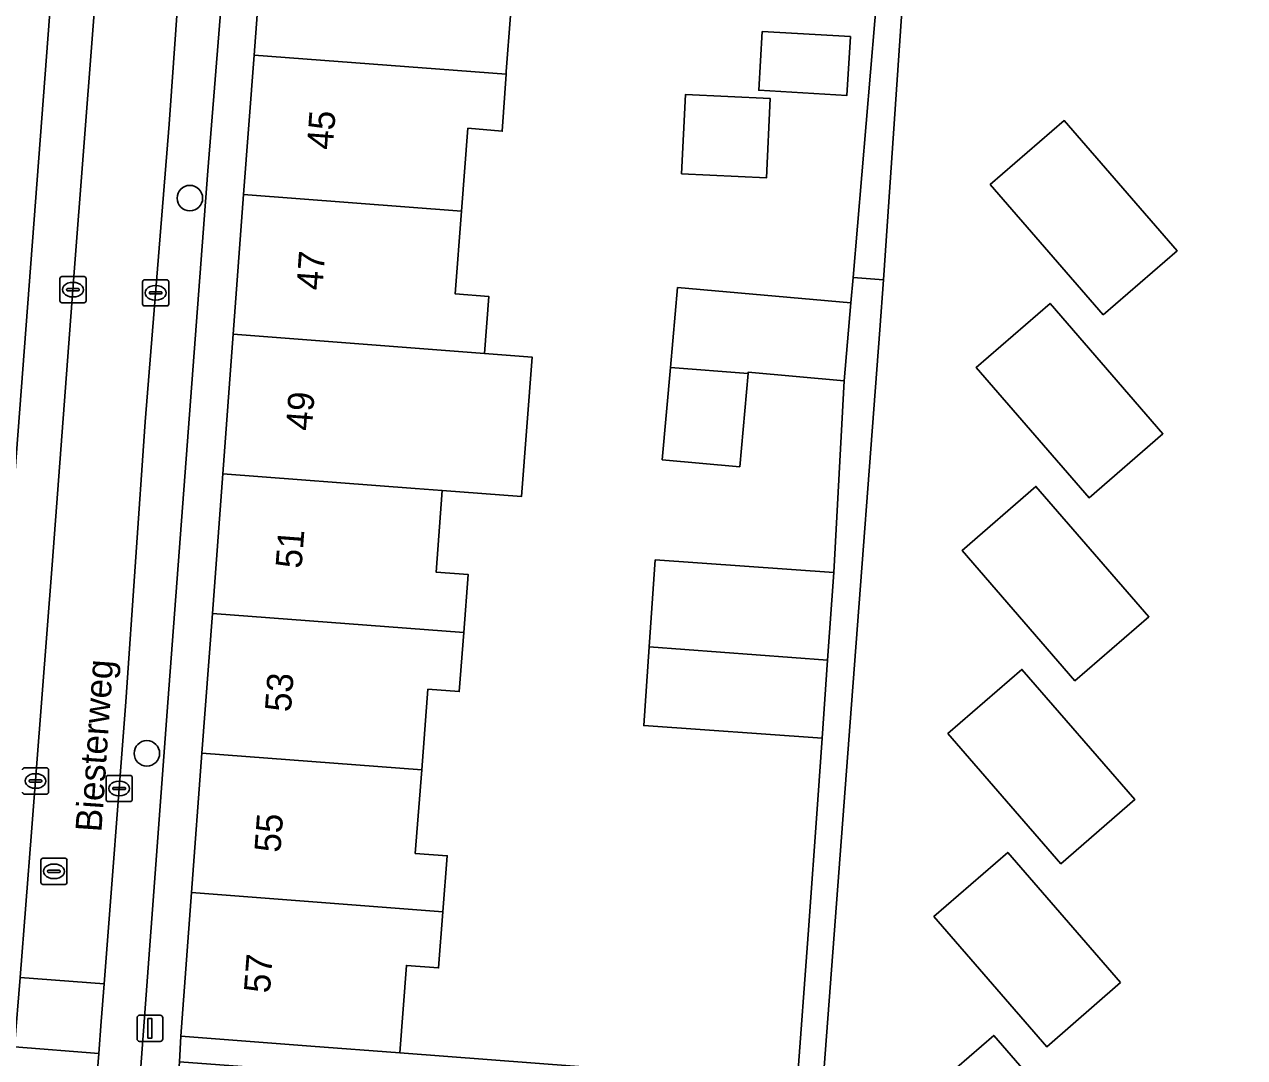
# Model space of a CAD drawing. Extents: x 161838 to 162344, y 381620 to 382160.
# Drawn here: x 161937.3 to 161984.06, y 381818.23 to 381857.83 of the extents above; entities that cross this region are included whole.
import ezdxf

# ---------------------------------------------------------------- set-up
doc = ezdxf.new("R2010")
doc.units = 0
for name, color, linetype in [('IMGEO_Boom', 7, 'Continuous'), ('IMGEO_Erf', 7, 'Continuous'), ('IMGEO_Kolk', 7, 'Continuous'), ('IMGEO_Lichtmast', 7, 'Continuous'), ('IMGEO_Openbare_ruimte_label', 7, 'Continuous'), ('IMGEO_Pand', 7, 'Continuous'), ('IMGEO_Pand_nummerreeks', 7, 'Continuous'), ('IMGEO_Parkeervlak_open', 7, 'Continuous'), ('IMGEO_Rijbaan_lokaal_open', 7, 'Continuous'), ('IMGEO_Rioolput', 7, 'Continuous'), ('IMGEO_Voetpad_halfverhard', 7, 'Continuous'), ('IMGEO_Voetpad_open', 7, 'Continuous')]:
    doc.layers.add(name, color=color, linetype=linetype)

msp = doc.modelspace()

# ---------------------------------------------------------------- linework, layer by layer
at = {"layer": 'IMGEO_Boom'}
for centre in [(161943.639, 381851.168), (161941.992, 381829.892)]:
    msp.add_circle(centre, 0.489, dxfattribs=at)
at = {"layer": 'IMGEO_Erf'}
for points in [[(161955.932, 381858.169), (161955.768, 381856.02), (161955.76, 381855.915), (161955.612, 381853.731), (161954.295, 381853.843), (161954.052, 381850.665), (161953.81, 381847.498), (161955.096, 381847.4), (161954.929, 381845.219), (161956.756, 381845.08), (161956.348, 381839.731), (161953.312, 381839.962), (161953.073, 381836.837), (161954.307, 381836.743), (161954.137, 381834.521), (161953.965, 381832.26), (161952.76, 381832.352), (161952.524, 381829.263), (161952.28, 381826.06), (161953.501, 381825.967), (161953.337, 381823.822), (161953.173, 381821.67), (161951.94, 381821.765), (161951.685, 381818.418), (161966.909, 381817.26), (161967.341, 381822.957), (161967.703, 381828.106), (161967.869, 381830.476), (161961.032, 381830.956), (161961.245, 381833.979), (161961.478, 381837.302), (161968.315, 381836.822), (161968.71, 381844.168), (161965.035, 381844.495), (161965.031, 381844.449), (161964.714, 381840.877), (161961.743, 381841.141), (161962.057, 381844.676), (161962.329, 381847.741), (161968.975, 381847.151), (161969.057, 381848.126), (161970.057, 381859.948)], [(161970.994, 381859.267), (161970.22, 381848.039), (161970.088, 381846.125), (161969, 381831.764), (161967.896, 381817.185), (161967.827, 381816.258), (161966.128, 381788.286), (161965.392, 381788.344), (161964.225, 381788.435), (161964.087, 381786.67), (161964.343, 381786.64), (161969.419, 381786.055), (161969.969, 381793.786), (161970.127, 381796.004), (161972.849, 381798.365), (161977.175, 381793.376), (161974.364, 381790.938), (161973.452, 381790.147), (161973.124, 381785.533), (161973.243, 381785.519), (161983.732, 381784.311), (161992.738, 381783.267)]]:
    msp.add_lwpolyline(points, dxfattribs=at)
for points in [[(161965.574, 381857.559), (161968.957, 381857.356), (161968.822, 381855.102), (161965.439, 381855.304)], [(161962.485, 381852.1), (161962.63, 381855.139), (161965.881, 381854.984), (161965.735, 381851.945)], [(161978.64, 381846.696), (161974.315, 381851.686), (161977.149, 381854.142), (161981.474, 381849.152)], [(161980.933, 381842.142), (161978.1, 381839.685), (161973.774, 381844.676), (161976.608, 381847.132)], [(161980.392, 381835.13), (161977.558, 381832.674), (161973.233, 381837.664), (161976.067, 381840.12)], [(161979.853, 381828.118), (161977.019, 381825.662), (161972.694, 381830.652), (161975.528, 381833.108)], [(161979.312, 381821.107), (161976.478, 381818.651), (161972.153, 381823.641), (161974.987, 381826.097)], [(161978.771, 381814.096), (161975.939, 381811.641), (161971.614, 381816.629), (161974.446, 381819.085)]]:
    msp.add_lwpolyline(points, close=True, dxfattribs=at)
at = {"layer": 'IMGEO_Kolk'}
for p, q in [((161938.659, 381847.235), (161938.659, 381848.087)), ((161938.734, 381848.161), (161939.586, 381848.161)), ((161939.66, 381848.087), (161939.66, 381847.235)), ((161938.918, 381847.655), (161938.918, 381847.667)), ((161939.356, 381847.618), (161938.958, 381847.618)), ((161938.961, 381847.704), (161939.359, 381847.704)), ((161939.147, 381847.941), (161939.172, 381847.941)), ((161939.402, 381847.667), (161939.402, 381847.655)), ((161941.828, 381847.112), (161941.828, 381847.964)), ((161941.903, 381848.038), (161942.755, 381848.038)), ((161942.13, 381847.581), (161942.528, 381847.581)), ((161942.316, 381847.818), (161942.341, 381847.818)), ((161942.829, 381847.964), (161942.829, 381847.112)), ((161939.586, 381847.161), (161938.734, 381847.161)), ((161939.17, 381847.381), (161939.145, 381847.381)), ((161942.087, 381847.532), (161942.087, 381847.544)), ((161942.525, 381847.495), (161942.127, 381847.495)), ((161942.339, 381847.258), (161942.314, 381847.258)), ((161942.571, 381847.544), (161942.571, 381847.532)), ((161942.755, 381847.038), (161941.903, 381847.038)), ((161937.299, 381829.333), (161938.151, 381829.333)), ((161937.526, 381828.876), (161937.924, 381828.876)), ((161937.712, 381829.113), (161937.737, 381829.113)), ((161938.225, 381829.259), (161938.225, 381828.407)), ((161940.43, 381828.119), (161940.43, 381828.971)), ((161940.505, 381829.045), (161941.357, 381829.045)), ((161941.431, 381828.971), (161941.431, 381828.119)), ((161937.483, 381828.827), (161937.483, 381828.839)), ((161937.921, 381828.79), (161937.523, 381828.79)), ((161937.735, 381828.553), (161937.71, 381828.553)), ((161937.967, 381828.839), (161937.967, 381828.827)), ((161940.689, 381828.539), (161940.689, 381828.551)), ((161941.127, 381828.502), (161940.729, 381828.502)), ((161940.732, 381828.588), (161941.13, 381828.588)), ((161940.918, 381828.825), (161940.943, 381828.825)), ((161941.173, 381828.551), (161941.173, 381828.539)), ((161938.151, 381828.333), (161937.299, 381828.333)), ((161941.357, 381828.045), (161940.505, 381828.045)), ((161940.941, 381828.265), (161940.916, 381828.265))]:
    msp.add_line(p, q, dxfattribs=at)
for points in [[(161938.659, 381847.235), (161938.659, 381848.087)], [(161938.734, 381848.161), (161939.586, 381848.161)], [(161939.66, 381848.087), (161939.66, 381847.235)], [(161941.828, 381847.112), (161941.828, 381847.964)], [(161941.903, 381848.038), (161942.755, 381848.038)], [(161942.829, 381847.964), (161942.829, 381847.112)], [(161939.586, 381847.161), (161938.734, 381847.161)], [(161942.755, 381847.038), (161941.903, 381847.038)], [(161937.299, 381829.333), (161938.151, 381829.333)], [(161938.225, 381829.259), (161938.225, 381828.407)], [(161940.43, 381828.119), (161940.43, 381828.971)], [(161940.505, 381829.045), (161941.357, 381829.045)], [(161941.431, 381828.971), (161941.431, 381828.119)], [(161938.151, 381828.333), (161937.299, 381828.333)], [(161941.357, 381828.045), (161940.505, 381828.045)]]:
    msp.add_lwpolyline(points, dxfattribs=at)
for centre, radius, start, end in [((161938.736, 381848.085), 0.0765, 91.552, 178.448), ((161938.736, 381848.085), 0.0765, 91.552, 178.448), ((161939.584, 381848.085), 0.0765, 1.552, 88.448), ((161939.584, 381848.085), 0.0765, 1.552, 88.448), ((161938.958, 381847.664), 0.0403, 85.8775, 175.7526), ((161938.955, 381847.654), 0.0366, 178.938, 274.7102), ((161939.359, 381847.661), 0.043, 264.8664, 352.4533), ((161939.363, 381847.666), 0.0386, 1.7309, 96.639), ((161941.905, 381847.962), 0.0765, 91.552, 178.448), ((161941.905, 381847.962), 0.0765, 91.552, 178.448), ((161942.127, 381847.541), 0.0403, 85.8775, 175.7526), ((161942.532, 381847.543), 0.0386, 1.7309, 96.639), ((161942.753, 381847.962), 0.0765, 1.552, 88.448), ((161942.753, 381847.962), 0.0765, 1.552, 88.448), ((161938.736, 381847.237), 0.0765, 181.552, 268.448), ((161938.736, 381847.237), 0.0765, 181.552, 268.448), ((161939.584, 381847.237), 0.0765, 271.552, 358.448), ((161939.584, 381847.237), 0.0765, 271.552, 358.448), ((161941.905, 381847.114), 0.0765, 181.552, 268.448), ((161941.905, 381847.114), 0.0765, 181.552, 268.448), ((161942.124, 381847.531), 0.0366, 178.938, 274.7102), ((161942.528, 381847.538), 0.043, 264.8664, 352.4533), ((161942.753, 381847.114), 0.0765, 271.552, 358.448), ((161942.753, 381847.114), 0.0765, 271.552, 358.448), ((161937.301, 381829.257), 0.0765, 91.552, 178.448), ((161937.301, 381829.257), 0.0765, 91.552, 178.448), ((161937.523, 381828.836), 0.0403, 85.8775, 175.7526), ((161937.928, 381828.838), 0.0386, 1.7309, 96.639), ((161938.149, 381829.257), 0.0765, 1.552, 88.448), ((161938.149, 381829.257), 0.0765, 1.552, 88.448), ((161940.507, 381828.969), 0.0765, 91.552, 178.448), ((161940.507, 381828.969), 0.0765, 91.552, 178.448), ((161941.355, 381828.969), 0.0765, 1.552, 88.448), ((161941.355, 381828.969), 0.0765, 1.552, 88.448), ((161937.301, 381828.409), 0.0765, 181.552, 268.448), ((161937.301, 381828.409), 0.0765, 181.552, 268.448), ((161937.52, 381828.826), 0.0366, 178.938, 274.7102), ((161937.924, 381828.833), 0.043, 264.8664, 352.4533), ((161938.149, 381828.409), 0.0765, 271.552, 358.448), ((161938.149, 381828.409), 0.0765, 271.552, 358.448), ((161940.729, 381828.548), 0.0403, 85.8775, 175.7526), ((161940.726, 381828.538), 0.0366, 178.938, 274.7102), ((161941.13, 381828.545), 0.043, 264.8664, 352.4533), ((161941.134, 381828.55), 0.0386, 1.7309, 96.639), ((161940.507, 381828.121), 0.0765, 181.552, 268.448), ((161940.507, 381828.121), 0.0765, 181.552, 268.448), ((161941.355, 381828.121), 0.0765, 271.552, 358.448), ((161941.355, 381828.121), 0.0765, 271.552, 358.448)]:
    msp.add_arc(centre, radius, start, end, dxfattribs=at)
for centre, major_axis, ratio, start_param, end_param in [((161939.146, 381847.661), (-0.387, 0.002), 0.722429, 4.712389, 7.853982), ((161939.171, 381847.661), (-0.39, 0.002), 0.717154, 1.570796, 4.712389), ((161942.315, 381847.538), (-0.387, 0.002), 0.722429, 4.712389, 7.853982), ((161942.34, 381847.538), (-0.39, 0.002), 0.717154, 1.570796, 4.712389), ((161937.711, 381828.833), (-0.387, 0.002), 0.722429, 4.712389, 7.853982), ((161937.736, 381828.833), (-0.39, 0.002), 0.717154, 1.570796, 4.712389), ((161940.917, 381828.545), (-0.387, 0.002), 0.722429, 4.712389, 7.853982), ((161940.942, 381828.545), (-0.39, 0.002), 0.717154, 1.570796, 4.712389)]:
    msp.add_ellipse(centre, major_axis=major_axis, ratio=ratio, start_param=start_param, end_param=end_param, dxfattribs=at)
at = {"layer": 'IMGEO_Lichtmast'}
for p, q in [((161941.615, 381818.955), (161941.615, 381819.755)), ((161941.615, 381819.755), (161941.615, 381818.955)), ((161941.715, 381819.855), (161942.505, 381819.855)), ((161942.505, 381819.855), (161941.715, 381819.855)), ((161942.605, 381819.755), (161942.605, 381818.955)), ((161942.605, 381818.955), (161942.605, 381819.755)), ((161942.505, 381818.855), (161941.715, 381818.855)), ((161941.715, 381818.855), (161942.505, 381818.855))]:
    msp.add_line(p, q, dxfattribs=at)
msp.add_lwpolyline([(161942.035, 381819.73), (161942.185, 381819.73), (161942.185, 381818.98), (161942.035, 381818.98), (161942.035, 381819.73)], dxfattribs=at)
for centre, start, end in [((161941.715, 381819.755), 90, 180), ((161941.715, 381819.755), 90, 180), ((161942.505, 381819.755), 0, 90), ((161942.505, 381819.755), 360, 90), ((161941.715, 381818.955), 180, 270), ((161941.715, 381818.955), 180, 270), ((161942.505, 381818.955), 270, 0), ((161942.505, 381818.955), 270, 0)]:
    msp.add_arc(centre, 0.1, start, end, dxfattribs=at)
at = {"layer": 'IMGEO_Pand'}
for points in [[(161955.768, 381856.02), (161955.932, 381858.169), (161954.641, 381858.267), (161954.888, 381861.512), (161951.496, 381861.771), (161946.51, 381862.151), (161946.1, 381856.651), (161955.76, 381855.915)], [(161965.574, 381857.559), (161965.439, 381855.304), (161968.822, 381855.102), (161968.957, 381857.356)], [(161955.76, 381855.915), (161946.1, 381856.651), (161945.701, 381851.302), (161954.052, 381850.665), (161954.295, 381853.843), (161955.612, 381853.731)], [(161965.881, 381854.984), (161962.63, 381855.139), (161962.485, 381852.1), (161965.735, 381851.945)], [(161978.64, 381846.696), (161981.474, 381849.152), (161977.149, 381854.142), (161974.315, 381851.686)], [(161945.701, 381851.302), (161945.302, 381845.953), (161954.929, 381845.219), (161955.096, 381847.4), (161953.81, 381847.498), (161954.052, 381850.665)], [(161965.031, 381844.449), (161965.035, 381844.495), (161968.71, 381844.168), (161968.975, 381847.151), (161962.329, 381847.741), (161962.057, 381844.676)], [(161978.1, 381839.685), (161980.933, 381842.142), (161976.608, 381847.132), (161973.774, 381844.676)], [(161954.929, 381845.219), (161945.302, 381845.953), (161944.903, 381840.603), (161952.275, 381840.041), (161953.312, 381839.962), (161956.348, 381839.731), (161956.756, 381845.08)], [(161965.031, 381844.449), (161962.057, 381844.676), (161961.743, 381841.141), (161964.714, 381840.877)], [(161953.312, 381839.962), (161952.275, 381840.041), (161944.903, 381840.603), (161944.504, 381835.255), (161954.137, 381834.521), (161954.307, 381836.743), (161953.073, 381836.837)], [(161977.558, 381832.674), (161980.392, 381835.13), (161976.067, 381840.12), (161973.233, 381837.664)], [(161968.079, 381833.459), (161968.315, 381836.822), (161961.478, 381837.302), (161961.245, 381833.979)], [(161952.524, 381829.263), (161952.76, 381832.352), (161953.965, 381832.26), (161954.137, 381834.521), (161944.504, 381835.255), (161944.105, 381829.905)], [(161968.079, 381833.459), (161961.245, 381833.979), (161961.032, 381830.956), (161967.869, 381830.476)], [(161977.019, 381825.662), (161979.853, 381828.118), (161975.528, 381833.108), (161972.694, 381830.652)], [(161953.337, 381823.822), (161953.501, 381825.967), (161952.28, 381826.06), (161952.524, 381829.263), (161944.105, 381829.905), (161943.706, 381824.556)], [(161979.312, 381821.107), (161974.987, 381826.097), (161972.153, 381823.641), (161976.478, 381818.651)], [(161953.337, 381823.822), (161943.706, 381824.556), (161943.294, 381819.057), (161948.28, 381818.677), (161951.685, 381818.418), (161951.94, 381821.765), (161953.173, 381821.67)], [(161974.446, 381819.085), (161971.614, 381816.629), (161975.939, 381811.641), (161978.771, 381814.096)]]:
    msp.add_lwpolyline(points, close=True, dxfattribs=at)
at = {"layer": 'IMGEO_Parkeervlak_open'}
for points in [[(161942.802, 381831.842), (161944.324, 381852.208), (161945.318, 381864.481), (161945.36, 381864.998), (161946.016, 381869.662), (161947.051, 381876.525), (161952.548, 381903.011)], [(161939.115, 381868.078), (161938.842, 381865.297), (161938.746, 381864.322), (161938.633, 381863.026), (161936.079, 381829.424), (161933.289, 381796.723), (161932.886, 381792.721)], [(161933.127, 381791.964), (161933.816, 381791.265), (161934.263, 381790.508), (161934.702, 381793.974), (161935.814, 381803.997), (161936.567, 381814.112), (161936.924, 381818.645), (161937.134, 381821.307), (161937.573, 381826.876), (161938.367, 381837.111), (161939.211, 381848.335), (161940.276, 381862.249), (161940.498, 381864.989)], [(161943.525, 381863.595), (161942.846, 381853.998), (161941.932, 381842.594), (161941.187, 381831.869), (161940.353, 381821.056), (161940.242, 381819.615), (161940.145, 381818.394), (161939.516, 381810.43), (161939.514, 381810.412), (161938.12, 381793.764)], [(161940.195, 381796.673), (161942.802, 381831.842)]]:
    msp.add_lwpolyline(points, dxfattribs=at)
at = {"layer": 'IMGEO_Rijbaan_lokaal_open'}
for points in [[(161940.498, 381864.989), (161940.276, 381862.249), (161939.211, 381848.335), (161938.367, 381837.111), (161937.573, 381826.876), (161937.134, 381821.307), (161940.353, 381821.056), (161941.187, 381831.869), (161941.932, 381842.594), (161942.846, 381853.998), (161943.525, 381863.595)], [(161938.055, 381792.981), (161938.12, 381793.764), (161939.514, 381810.412), (161939.516, 381810.43), (161940.145, 381818.394), (161936.924, 381818.645), (161936.567, 381814.112), (161935.814, 381803.997), (161934.702, 381793.974), (161934.263, 381790.508), (161934.246, 381790.374), (161932.457, 381777.573), (161932.346, 381776.852), (161932.238, 381776.158), (161931.14, 381770.501)]]:
    msp.add_lwpolyline(points, dxfattribs=at)
msp.add_lwpolyline([(161940.145, 381818.394), (161940.242, 381819.615), (161940.353, 381821.056), (161937.134, 381821.307), (161936.924, 381818.645)], close=True, dxfattribs=at)
at = {"layer": 'IMGEO_Rioolput'}
for p, q in [((161937.93, 381824.945), (161937.93, 381825.797)), ((161938.005, 381825.871), (161938.857, 381825.871)), ((161938.418, 381825.651), (161938.443, 381825.651)), ((161938.931, 381825.797), (161938.931, 381824.945)), ((161938.189, 381825.365), (161938.189, 381825.377)), ((161938.627, 381825.328), (161938.229, 381825.328)), ((161938.232, 381825.414), (161938.63, 381825.414)), ((161938.673, 381825.377), (161938.673, 381825.365)), ((161938.857, 381824.871), (161938.005, 381824.871)), ((161938.441, 381825.091), (161938.416, 381825.091))]:
    msp.add_line(p, q, dxfattribs=at)
for points in [[(161937.93, 381824.945), (161937.93, 381825.797)], [(161938.005, 381825.871), (161938.857, 381825.871)], [(161938.931, 381825.797), (161938.931, 381824.945)], [(161938.857, 381824.871), (161938.005, 381824.871)]]:
    msp.add_lwpolyline(points, dxfattribs=at)
for centre, radius, start, end in [((161938.007, 381825.795), 0.0765, 91.552, 178.448), ((161938.007, 381825.795), 0.0765, 91.552, 178.448), ((161938.855, 381825.795), 0.0765, 1.552, 88.448), ((161938.855, 381825.795), 0.0765, 1.552, 88.448), ((161938.229, 381825.374), 0.0403, 85.8775, 175.7526), ((161938.226, 381825.364), 0.0366, 178.938, 274.7102), ((161938.63, 381825.371), 0.043, 264.8664, 352.4533), ((161938.634, 381825.376), 0.0386, 1.7309, 96.639), ((161938.007, 381824.947), 0.0765, 181.552, 268.448), ((161938.007, 381824.947), 0.0765, 181.552, 268.448), ((161938.855, 381824.947), 0.0765, 271.552, 358.448), ((161938.855, 381824.947), 0.0765, 271.552, 358.448)]:
    msp.add_arc(centre, radius, start, end, dxfattribs=at)
for centre, major_axis, ratio, start_param, end_param in [((161938.417, 381825.371), (-0.387, 0.002), 0.722429, 4.712389, 7.853982), ((161938.442, 381825.371), (-0.39, 0.002), 0.717154, 1.570796, 4.712389)]:
    msp.add_ellipse(centre, major_axis=major_axis, ratio=ratio, start_param=start_param, end_param=end_param, dxfattribs=at)
at = {"layer": 'IMGEO_Voetpad_halfverhard'}
msp.add_lwpolyline([(161970.057, 381859.948), (161969.057, 381848.126), (161970.22, 381848.039), (161970.994, 381859.267)], dxfattribs=at)
at = {"layer": 'IMGEO_Voetpad_open'}
for points in [[(161952.548, 381903.011), (161947.051, 381876.525), (161946.016, 381869.662), (161945.36, 381864.998), (161945.318, 381864.481), (161944.324, 381852.208), (161942.802, 381831.842), (161940.195, 381796.673)], [(161940.987, 381787.064), (161941.083, 381789.42), (161941.521, 381795.241), (161941.947, 381800.912), (161942.374, 381806.583), (161942.8, 381812.254), (161943.238, 381818.075), (161943.294, 381819.057), (161943.706, 381824.556), (161944.105, 381829.905), (161944.504, 381835.255), (161944.903, 381840.603), (161945.302, 381845.953), (161945.701, 381851.302), (161946.1, 381856.651), (161946.51, 381862.151), (161946.659, 381864.312), (161947.853, 381869.993), (161949.023, 381875.557), (161950.193, 381881.121)], [(161936.079, 381829.424), (161938.633, 381863.026), (161938.746, 381864.322), (161938.249, 381864.369), (161938.346, 381865.36), (161938.618, 381868.126), (161939.115, 381868.078)]]:
    msp.add_lwpolyline(points, dxfattribs=at)
msp.add_lwpolyline([(161951.685, 381818.418), (161948.28, 381818.677), (161943.294, 381819.057), (161943.238, 381818.075), (161948.225, 381817.707), (161953.962, 381817.283), (161966.829, 381816.332), (161965.392, 381788.344), (161966.128, 381788.286), (161967.827, 381816.258), (161967.896, 381817.185), (161969, 381831.764), (161970.088, 381846.125), (161970.22, 381848.039), (161969.057, 381848.126), (161968.975, 381847.151), (161968.71, 381844.168), (161968.315, 381836.822), (161968.079, 381833.459), (161967.869, 381830.476), (161967.703, 381828.106), (161967.341, 381822.957), (161966.909, 381817.26)], close=True, dxfattribs=at)

# ---------------------------------------------------------------- texts
at = {"layer": 'IMGEO_Openbare_ruimte_label'}
msp.add_text('Biesterweg', height=1, rotation=86.045, dxfattribs=at).set_placement((161940.25, 381826.855))
at = {"layer": 'IMGEO_Pand_nummerreeks'}
for s, rotation, p in [('45', 85.7317, (161949.117, 381853.003)), ('47', 85.7321, (161948.715, 381847.616)), ('49', 85.7317, (161948.313, 381842.23)), ('51', 85.7317, (161947.919, 381836.955)), ('53', 85.7321, (161947.509, 381831.456)), ('55', 85.7321, (161947.107, 381826.069)), ('57', 85.7321, (161946.705, 381820.683))]:
    msp.add_text(s, height=1, rotation=rotation, dxfattribs=at).set_placement(p)

doc.saveas('drawing.dxf')
